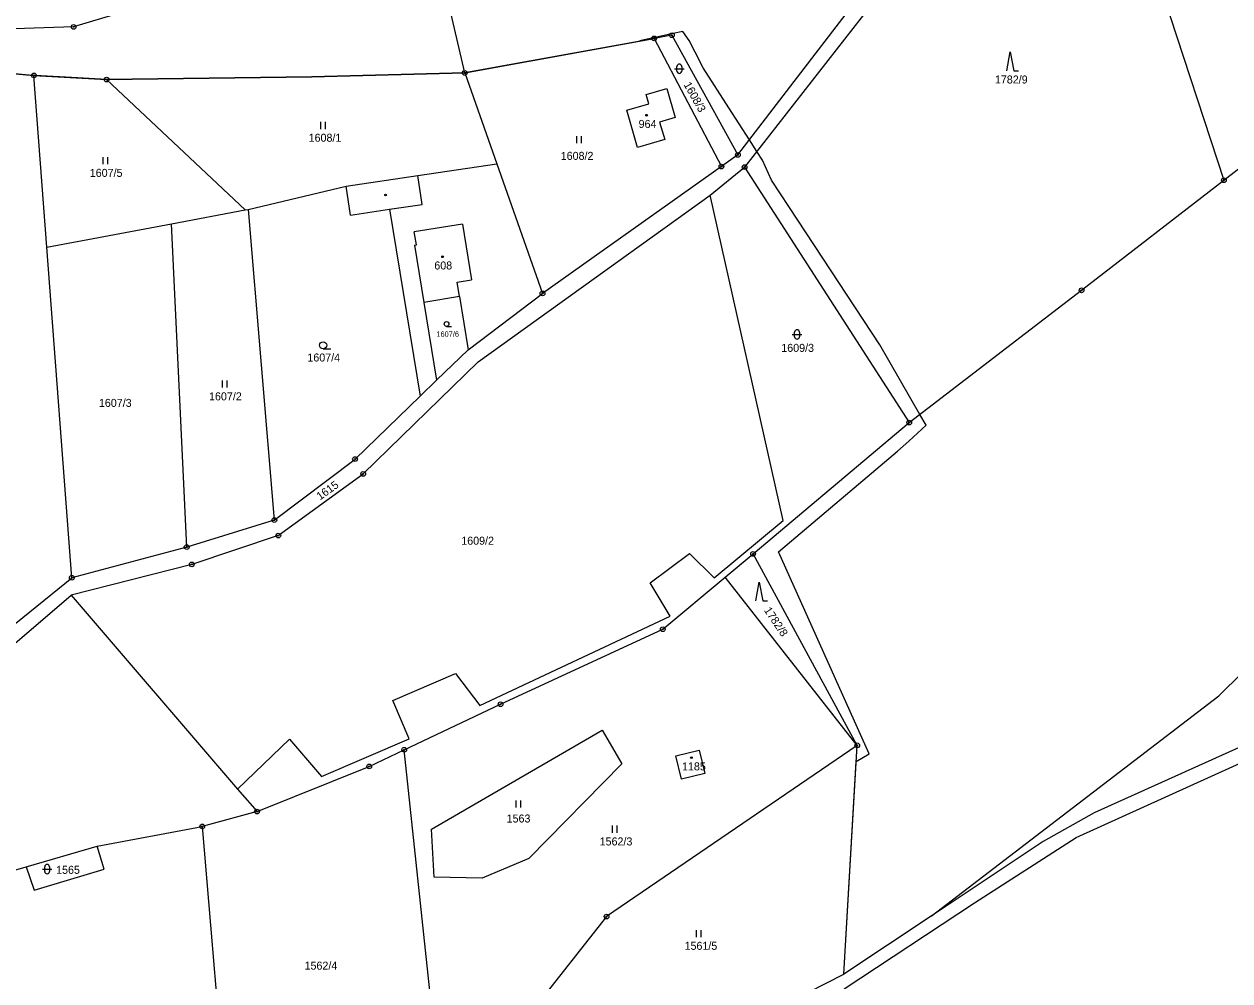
# Model space of a CAD drawing. Extents: x -439246 to -433691, y -1130252 to -1121148.
# Drawn here: x -436742.3 to -436486.2, y -1122551.2 to -1122348 of the extents above; entities that cross this region are included whole.
import ezdxf

# ---------------------------------------------------------------- set-up
doc = ezdxf.new("R2010")
doc.units = 0
for name, color, linetype in [('Vrstva 1', 7, 'Continuous'), ('Vrstva 18', 7, 'Continuous'), ('Vrstva 19', 7, 'Continuous'), ('Vrstva 24', 7, 'Continuous'), ('Vrstva 25', 7, 'Continuous'), ('Vrstva 3', 7, 'Continuous'), ('Vrstva 37', 7, 'Continuous'), ('Vrstva 4', 7, 'Continuous'), ('Vrstva 52', 7, 'Continuous'), ('Vrstva 6', 7, 'Continuous')]:
    doc.layers.add(name, color=color, linetype=linetype)

msp = doc.modelspace()

# ---------------------------------------------------------------- linework, layer by layer
at = {"layer": 'Vrstva 1'}
for points in [[(-436648.73, -1122358.36), (-436656.33, -1122325.47)], [(-436590.7, -1122375.75), (-436560.2, -1122335.94)], [(-436700.18, -1122339.08), (-436731.81, -1122348.56)], [(-436557.42, -1122337.51), (-436589.26, -1122378.34)], [(-436500.26, -1122341.98), (-436487.45, -1122381.14)], [(-436731.81, -1122348.56), (-436754.82, -1122349.37)], [(-436648.73, -1122358.36), (-436608.49, -1122351.03)], [(-436604.72, -1122350.34), (-436608.49, -1122351.03)], [(-436608.49, -1122351.03), (-436594.2, -1122378.23)], [(-436604.72, -1122350.34), (-436590.7, -1122375.75)], [(-436751.99, -1122357.85), (-436740.23, -1122358.88)], [(-436740.23, -1122358.88), (-436724.81, -1122359.76)], [(-436737.49, -1122395.33), (-436740.23, -1122358.88)], [(-436724.81, -1122359.76), (-436681.21, -1122359.19)], [(-436724.81, -1122359.76), (-436695.36, -1122387.44)], [(-436681.21, -1122359.19), (-436648.73, -1122358.36)], [(-436648.73, -1122358.36), (-436641.91, -1122377.68)], [(-436610.2, -1122362.96), (-436605.78, -1122361.68)], [(-436605.78, -1122361.68), (-436604, -1122367.82)], [(-436614.3, -1122366.23), (-436609.64, -1122364.88)], [(-436609.64, -1122364.88), (-436610.2, -1122362.96)], [(-436487.45, -1122381.14), (-436464.86, -1122363.63)], [(-436612, -1122374.15), (-436614.3, -1122366.23)], [(-436604, -1122367.82), (-436607.36, -1122368.8)], [(-436607.36, -1122368.8), (-436606.24, -1122372.48)], [(-436606.24, -1122372.48), (-436612, -1122374.15)], [(-436658.68, -1122380.16), (-436641.91, -1122377.68)], [(-436641.91, -1122377.68), (-436632.2, -1122405.19)], [(-436590.7, -1122375.75), (-436594.2, -1122378.23)], [(-436673.92, -1122382.41), (-436658.68, -1122380.16)], [(-436594.2, -1122378.23), (-436632.2, -1122405.19)], [(-436596.58, -1122384.3), (-436589.26, -1122378.34)], [(-436589.26, -1122378.34), (-436554.3, -1122432.6)], [(-436694.7, -1122387.32), (-436673.92, -1122382.41)], [(-436673.01, -1122388.54), (-436673.92, -1122382.41)], [(-436517.67, -1122404.52), (-436487.45, -1122381.14)], [(-436645.89, -1122419.7), (-436596.58, -1122384.3)], [(-436581.04, -1122453.43), (-436596.58, -1122384.3)], [(-436711.02, -1122390.37), (-436695.36, -1122387.44)], [(-436695.36, -1122387.44), (-436694.7, -1122387.32)], [(-436694.7, -1122387.32), (-436689.17, -1122453.33)], [(-436673.01, -1122388.54), (-436664.68, -1122387.31)], [(-436664.68, -1122387.31), (-436658.19, -1122426.97)], [(-436737.49, -1122395.33), (-436711.02, -1122390.37)], [(-436707.79, -1122459.06), (-436711.02, -1122390.37)], [(-436732.2, -1122465.58), (-436737.49, -1122395.33)], [(-436649.82, -1122405.85), (-436657.39, -1122407.09)], [(-436649.82, -1122405.85), (-436647.98, -1122417.14)], [(-436647.98, -1122417.14), (-436632.2, -1122405.19)], [(-436554.3, -1122432.6), (-436517.67, -1122404.52)], [(-436657.39, -1122407.09), (-436654.69, -1122423.58)], [(-436654.69, -1122423.58), (-436647.98, -1122417.14)], [(-436670.29, -1122443.5), (-436645.89, -1122419.7)], [(-436658.19, -1122426.97), (-436654.69, -1122423.58)], [(-436672.03, -1122440.36), (-436658.19, -1122426.97)], [(-436587.47, -1122460.49), (-436554.3, -1122432.6)], [(-436689.17, -1122453.33), (-436672.03, -1122440.36)], [(-436688.32, -1122456.62), (-436670.29, -1122443.5)], [(-436689.17, -1122453.33), (-436707.79, -1122459.06)], [(-436595.76, -1122465.61), (-436581.04, -1122453.43)], [(-436688.32, -1122456.62), (-436706.7, -1122462.73)], [(-436707.79, -1122459.06), (-436732.2, -1122465.58)], [(-436609.36, -1122466.66), (-436600.95, -1122460.45)], [(-436600.95, -1122460.45), (-436595.76, -1122465.61)], [(-436593.38, -1122465.42), (-436587.47, -1122460.49)], [(-436565.33, -1122501.16), (-436587.47, -1122460.49)], [(-436706.7, -1122462.73), (-436732.35, -1122469.27)], [(-436763.16, -1122490.58), (-436732.2, -1122465.58)], [(-436605.11, -1122473.73), (-436609.36, -1122466.66)], [(-436606.64, -1122476.49), (-436593.38, -1122465.42)], [(-436565.33, -1122501.16), (-436593.38, -1122465.42)], [(-436780.75, -1122510.72), (-436732.35, -1122469.27)], [(-436732.35, -1122469.27), (-436696.97, -1122510.44)], [(-436645.48, -1122492.69), (-436605.11, -1122473.73)], [(-436641.12, -1122492.42), (-436606.64, -1122476.49)], [(-436664.01, -1122491.66), (-436650.65, -1122485.89)], [(-436650.65, -1122485.89), (-436645.48, -1122492.69)], [(-436456.4, -1122489.1), (-436515, -1122515.53)], [(-436660.52, -1122499.75), (-436664.01, -1122491.66)], [(-436661.57, -1122502.11), (-436641.12, -1122492.42)], [(-436518.84, -1122520.76), (-436455.99, -1122492.28)], [(-436655.75, -1122518.98), (-436619.53, -1122497.91)], [(-436619.53, -1122497.91), (-436615.35, -1122505.09)], [(-436696.97, -1122510.44), (-436685.96, -1122499.84)], [(-436685.96, -1122499.84), (-436679.16, -1122507.79)], [(-436679.16, -1122507.79), (-436660.52, -1122499.75)], [(-436669.01, -1122505.64), (-436661.57, -1122502.11)], [(-436653.61, -1122577.23), (-436661.57, -1122502.11)], [(-436565.33, -1122501.16), (-436618.58, -1122537.53)], [(-436603.86, -1122503.41), (-436598.92, -1122502.17)], [(-436602.65, -1122508.37), (-436603.86, -1122503.41)], [(-436598.92, -1122502.17), (-436597.7, -1122507.14)], [(-436568.15, -1122549.77), (-436565.33, -1122501.16)], [(-436692.85, -1122515.24), (-436669.01, -1122505.64)], [(-436615.35, -1122505.09), (-436635.07, -1122525.19)], [(-436597.7, -1122507.14), (-436602.65, -1122508.37)], [(-436696.97, -1122510.44), (-436692.85, -1122515.24)], [(-436692.85, -1122515.24), (-436704.47, -1122518.39)], [(-436515, -1122515.53), (-436525.81, -1122521.59)], [(-436726.83, -1122522.58), (-436704.47, -1122518.39)], [(-436704.47, -1122518.39), (-436699.19, -1122581.3)], [(-436655.21, -1122529.19), (-436655.75, -1122518.98)], [(-436540.42, -1122534.64), (-436518.84, -1122520.76)], [(-436741.92, -1122526.95), (-436726.83, -1122522.58)], [(-436725.35, -1122527.43), (-436726.83, -1122522.58)], [(-436525.81, -1122521.59), (-436549.61, -1122537.43)], [(-436635.07, -1122525.19), (-436645, -1122529.4)], [(-436782.06, -1122538.59), (-436741.92, -1122526.95)], [(-436741.92, -1122526.95), (-436740.2, -1122531.95)], [(-436740.2, -1122531.95), (-436725.35, -1122527.43)], [(-436645, -1122529.4), (-436655.21, -1122529.19)], [(-436568.12, -1122552.91), (-436540.42, -1122534.64)], [(-436618.58, -1122537.53), (-436649.65, -1122576.88)], [(-436549.61, -1122537.43), (-436568.15, -1122549.77)], [(-436583.31, -1122557.51), (-436568.15, -1122549.77)]]:
    msp.add_lwpolyline(points, dxfattribs=at)
at = {"layer": 'Vrstva 24'}
for centre, radius in [((-436731.81, -1122348.56), 0.5), ((-436731.81, -1122348.56), 0.1), ((-436604.72, -1122350.34), 0.5), ((-436608.49, -1122351.03), 0.5), ((-436608.49, -1122351.03), 0.1), ((-436604.72, -1122350.34), 0.1), ((-436740.23, -1122358.88), 0.5), ((-436740.23, -1122358.88), 0.1), ((-436724.81, -1122359.76), 0.5), ((-436724.81, -1122359.76), 0.1), ((-436648.73, -1122358.36), 0.5), ((-436648.73, -1122358.36), 0.1), ((-436590.7, -1122375.75), 0.5), ((-436594.2, -1122378.23), 0.5), ((-436590.7, -1122375.75), 0.1), ((-436589.26, -1122378.34), 0.5), ((-436594.2, -1122378.23), 0.1), ((-436589.26, -1122378.34), 0.1), ((-436487.45, -1122381.14), 0.5), ((-436487.45, -1122381.14), 0.1), ((-436632.2, -1122405.19), 0.5), ((-436632.2, -1122405.19), 0.1), ((-436517.67, -1122404.52), 0.5), ((-436517.67, -1122404.52), 0.1), ((-436554.3, -1122432.6), 0.5), ((-436554.3, -1122432.6), 0.1), ((-436672.03, -1122440.36), 0.5), ((-436672.03, -1122440.36), 0.1), ((-436670.29, -1122443.5), 0.5), ((-436670.29, -1122443.5), 0.1), ((-436689.17, -1122453.33), 0.5), ((-436689.17, -1122453.33), 0.1), ((-436688.32, -1122456.62), 0.5), ((-436688.32, -1122456.62), 0.1), ((-436707.79, -1122459.06), 0.5), ((-436707.79, -1122459.06), 0.1), ((-436587.47, -1122460.49), 0.5), ((-436706.7, -1122462.73), 0.5), ((-436587.47, -1122460.49), 0.1), ((-436732.2, -1122465.58), 0.5), ((-436706.7, -1122462.73), 0.1), ((-436732.2, -1122465.58), 0.1), ((-436606.64, -1122476.49), 0.5), ((-436606.64, -1122476.49), 0.1), ((-436641.12, -1122492.42), 0.5), ((-436641.12, -1122492.42), 0.1), ((-436565.33, -1122501.16), 0.5), ((-436661.57, -1122502.11), 0.5), ((-436661.57, -1122502.11), 0.1), ((-436565.33, -1122501.16), 0.1), ((-436669.01, -1122505.64), 0.5), ((-436669.01, -1122505.64), 0.1), ((-436692.85, -1122515.24), 0.5), ((-436692.85, -1122515.24), 0.1), ((-436704.47, -1122518.39), 0.5), ((-436704.47, -1122518.39), 0.1), ((-436618.58, -1122537.53), 0.5), ((-436618.58, -1122537.53), 0.1)]:
    msp.add_circle(centre, radius, dxfattribs=at)
at = {"layer": 'Vrstva 25'}
for p, q in [((-436604.13, -1122357.45), (-436602.13, -1122357.45)), ((-436603.63, -1122357.95), (-436603.63, -1122356.95)), ((-436602.63, -1122356.95), (-436602.63, -1122357.95)), ((-436679.27, -1122370.26), (-436679.27, -1122368.76)), ((-436678.27, -1122370.26), (-436678.27, -1122368.76)), ((-436624.94, -1122373.28), (-436624.94, -1122371.78)), ((-436623.94, -1122373.28), (-436623.94, -1122371.78)), ((-436725.54, -1122377.72), (-436725.54, -1122376.22)), ((-436724.54, -1122377.72), (-436724.54, -1122376.22)), ((-436652.59, -1122412.17), (-436651.52, -1122412.17)), ((-436579.13, -1122413.89), (-436577.13, -1122413.89)), ((-436578.63, -1122414.39), (-436578.63, -1122413.39)), ((-436577.63, -1122413.39), (-436577.63, -1122414.39)), ((-436678.8, -1122416.94), (-436677.2, -1122416.94)), ((-436700.2, -1122425.19), (-436700.2, -1122423.69)), ((-436699.2, -1122425.19), (-436699.2, -1122423.69)), ((-436637.77, -1122514.36), (-436637.77, -1122512.86)), ((-436636.77, -1122514.36), (-436636.77, -1122512.86)), ((-436617.31, -1122519.72), (-436617.31, -1122518.22)), ((-436616.31, -1122519.72), (-436616.31, -1122518.22)), ((-436738.43, -1122527.45), (-436736.43, -1122527.45)), ((-436737.93, -1122527.95), (-436737.93, -1122526.95)), ((-436736.93, -1122526.95), (-436736.93, -1122527.95)), ((-436599.48, -1122541.89), (-436599.48, -1122540.39)), ((-436598.48, -1122541.89), (-436598.48, -1122540.39))]:
    msp.add_line(p, q, dxfattribs=at)
for points in [[(-436533.55, -1122357.89), (-436532.85, -1122353.89), (-436532.05, -1122357.89), (-436531.05, -1122357.89)], [(-436586.9, -1122470.49), (-436586.2, -1122466.49), (-436585.4, -1122470.49), (-436584.4, -1122470.49)]]:
    msp.add_lwpolyline(points, dxfattribs=at)
for centre, radius in [((-436610.09, -1122367.33), 0.175), ((-436665.54, -1122384.29), 0.175), ((-436653.43, -1122397.39), 0.175), ((-436652.59, -1122411.67), 0.503), ((-436678.8, -1122416.19), 0.75), ((-436600.56, -1122503.78), 0.175)]:
    msp.add_circle(centre, radius, dxfattribs=at)
for centre, start, end in [((-436603.13, -1122356.95), 0, 180), ((-436603.13, -1122357.95), 180, 0), ((-436578.13, -1122413.39), 0, 180), ((-436578.13, -1122414.39), 180, 0), ((-436737.43, -1122526.95), 0, 180), ((-436737.43, -1122527.95), 180, 0)]:
    msp.add_arc(centre, 0.5, start, end, dxfattribs=at)
at = {"layer": 'Vrstva 3'}
for points in [[(-436610.2, -1122362.96), (-436605.78, -1122361.68)], [(-436605.78, -1122361.68), (-436604, -1122367.82)], [(-436614.3, -1122366.23), (-436609.64, -1122364.88)], [(-436609.64, -1122364.88), (-436610.2, -1122362.96)], [(-436612, -1122374.15), (-436614.3, -1122366.23)], [(-436604, -1122367.82), (-436607.36, -1122368.8)], [(-436607.36, -1122368.8), (-436606.24, -1122372.48)], [(-436606.24, -1122372.48), (-436612, -1122374.15)], [(-436649.23, -1122390.46), (-436659.44, -1122392.12)], [(-436649.23, -1122390.46), (-436647.31, -1122402.31)], [(-436658.98, -1122394.89), (-436659.44, -1122392.12)], [(-436659.38, -1122394.95), (-436658.98, -1122394.89)], [(-436659.38, -1122394.95), (-436657.39, -1122407.09)], [(-436650.32, -1122402.79), (-436647.31, -1122402.31)], [(-436649.82, -1122405.85), (-436650.32, -1122402.79)], [(-436649.82, -1122405.85), (-436657.39, -1122407.09)], [(-436603.86, -1122503.41), (-436598.92, -1122502.17)], [(-436602.65, -1122508.37), (-436603.86, -1122503.41)], [(-436598.92, -1122502.17), (-436597.7, -1122507.14)], [(-436597.7, -1122507.14), (-436602.65, -1122508.37)]]:
    msp.add_lwpolyline(points, dxfattribs=at)
at = {"layer": 'Vrstva 37'}
for centre in [(-436610.09, -1122367.33), (-436653.43, -1122397.39), (-436600.56, -1122503.78)]:
    msp.add_circle(centre, 0.175, dxfattribs=at)
at = {"layer": 'Vrstva 4'}
for points in [[(-436657.78, -1122386.29), (-436658.68, -1122380.16)], [(-436664.68, -1122387.31), (-436660.72, -1122386.73)], [(-436660.72, -1122386.73), (-436657.78, -1122386.29)], [(-436649.23, -1122390.46), (-436659.44, -1122392.12)], [(-436649.23, -1122390.46), (-436647.31, -1122402.31)], [(-436658.98, -1122394.89), (-436659.44, -1122392.12)], [(-436659.38, -1122394.95), (-436658.98, -1122394.89)], [(-436659.38, -1122394.95), (-436657.39, -1122407.09)], [(-436650.32, -1122402.79), (-436647.31, -1122402.31)], [(-436649.82, -1122405.85), (-436650.32, -1122402.79)]]:
    msp.add_lwpolyline(points, dxfattribs=at)
at = {"layer": 'Vrstva 52'}
for points in [[(-436554.34, -1122436.57), (-436550.71, -1122433.15), (-436552.03, -1122430.86), (-436560.52, -1122416.09), (-436577.96, -1122389.62), (-436583.56, -1122381.12), (-436585.48, -1122376.86), (-436586.66, -1122375.01), (-436588.24, -1122372.54), (-436592.59, -1122365.75), (-436598.06, -1122357.24), (-436599.75, -1122353.97), (-436601.04, -1122351.48), (-436602.4, -1122349.53), (-436604.45, -1122349.99), (-436607.96, -1122350.77), (-436611.23, -1122351.49), (-436611.83, -1122351.64), (-436648.73, -1122358.36), (-436681.21, -1122359.19), (-436724.81, -1122359.76), (-436731, -1122359.41), (-436741.24, -1122358.79), (-436751.99, -1122357.85)], [(-436612.96, -1122672.7), (-436607.66, -1122643), (-436606.07, -1122631.56), (-436604.54, -1122620.54), (-436604.51, -1122620.27), (-436604.49, -1122620.15), (-436604.78, -1122620.21), (-436608.58, -1122620.95), (-436620.11, -1122623.21), (-436624.3, -1122624.03), (-436645.54, -1122628.18), (-436651.19, -1122580.6), (-436684.09, -1122583.8), (-436684.64, -1122581.62), (-436668.07, -1122580.38), (-436648.73, -1122578.94), (-436648.87, -1122576.65), (-436583.31, -1122557.51), (-436568.15, -1122549.77), (-436565.53, -1122504.6), (-436562.82, -1122502.99), (-436582.09, -1122460.03), (-436556.79, -1122438.7), (-436554.34, -1122436.57)]]:
    msp.add_lwpolyline(points, dxfattribs=at)
at = {"layer": 'Vrstva 6'}
for points in [[(-436444.12, -1122446.88), (-436488.53, -1122490.62)], [(-436549.61, -1122537.43), (-436488.53, -1122490.62)]]:
    msp.add_lwpolyline(points, dxfattribs=at)

# ---------------------------------------------------------------- texts
at = {"layer": 'Vrstva 18'}
for s, height, p in [('1782/9', 1.7, (-436536.09, -1122360.59)), ('1608/1', 1.7, (-436681.88, -1122372.96)), ('1608/2', 1.7, (-436628.33, -1122376.81)), ('1607/5', 1.7, (-436728.38, -1122380.42)), ('1607/6', 1.14, (-436654.75, -1122414.39)), ('1609/3', 1.7, (-436581.47, -1122417.59)), ('1607/4', 1.7, (-436682.15, -1122419.64)), ('1607/2', 1.7, (-436703.04, -1122427.89)), ('1607/3', 1.7, (-436726.44, -1122429.28)), ('1609/2', 1.7, (-436649.46, -1122458.55)), ('1563', 1.7, (-436639.82, -1122517.55)), ('1562/3', 1.7, (-436620.06, -1122522.42)), ('1565', 1.7, (-436735.53, -1122528.45)), ('1561/5', 1.7, (-436602.02, -1122544.59)), ('1562/4', 1.7, (-436682.75, -1122548.8))]:
    msp.add_text(s, height=height, dxfattribs=at).set_placement(p)
for s, rotation, p in [('1608/3', 299.4523, (-436602.28, -1122360.83)), ('1615', 35.4569, (-436679.45, -1122449.16)), ('1782/8', 303.9781, (-436585.23, -1122472.47))]:
    msp.add_text(s, height=1.7, rotation=rotation, dxfattribs=at).set_placement(p)
at = {"layer": 'Vrstva 19'}
for s, p in [('964', (-436611.78, -1122370.03)), ('608', (-436655.18, -1122400.09)), ('1185', (-436602.56, -1122506.48))]:
    msp.add_text(s, height=1.7, dxfattribs=at).set_placement(p)

doc.saveas('drawing.dxf')
